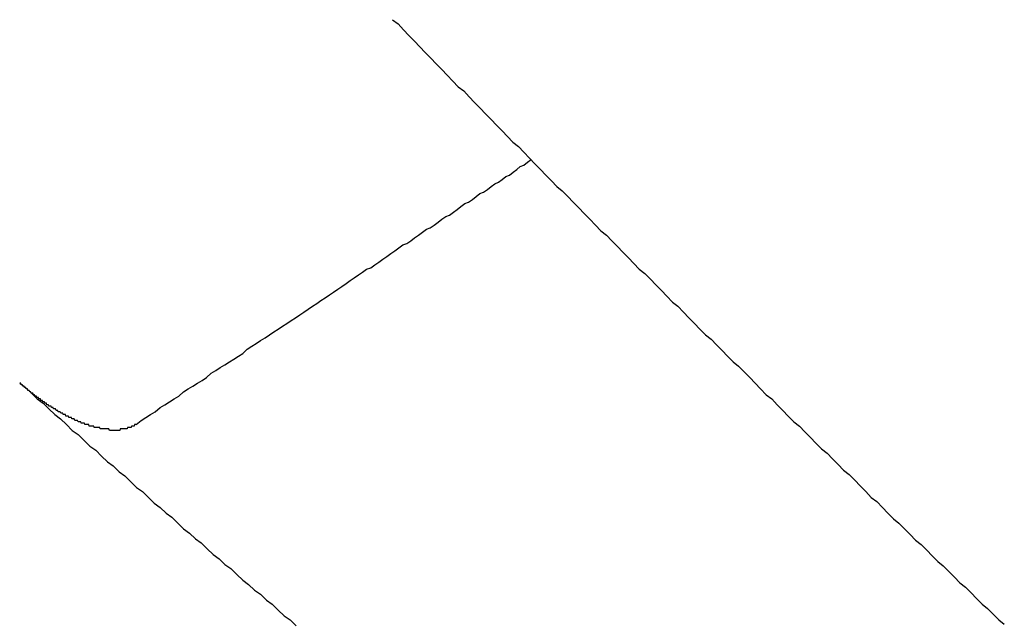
# Model space of a CAD drawing. Extents: x 1107 to 4046, y 937 to 3355.
# Tile 527 of 656: x 2216.426 to 2217.116, y 2669.481 to 2669.903. Entities that reach past the tile are written whole.
import ezdxf

# ---------------------------------------------------------------- set-up
doc = ezdxf.new("R2010")
doc.units = 0
doc.layers.add('KF_VIDA_L___C_REAR', color=7, linetype='CONTINUOUS')

# ---------------------------------------------------------------- blocks, each defined once
blk = doc.blocks.new('KF_VIDA_L___C_REAR')
at = {"layer": 'KF_VIDA_L___C_REAR'}
for points in [[(29.7081, 980.69, 0), (29.712, 980.687, 0), (29.7158, 980.683, 0), (29.7196, 980.679, 0), (29.7235, 980.675, 0), (29.7273, 980.671, 0), (29.7311, 980.667, 0), (29.735, 980.663, 0), (29.7388, 980.659, 0), (29.7426, 980.655, 0), (29.7465, 980.651, 0), (29.7503, 980.647, 0), (29.7542, 980.643, 0), (29.758, 980.64, 0), (29.7618, 980.636, 0), (29.7657, 980.632, 0), (29.7695, 980.628, 0), (29.7734, 980.624, 0), (29.7772, 980.62, 0), (29.781, 980.616, 0), (29.7849, 980.612, 0), (29.7887, 980.608, 0), (29.7926, 980.604, 0), (29.7964, 980.601, 0), (29.8003, 980.597, 0), (29.8041, 980.593, 0), (29.808, 980.589, 0), (29.8118, 980.585, 0), (29.8157, 980.581, 0), (29.8195, 980.577, 0), (29.8234, 980.573, 0), (29.8272, 980.57, 0), (29.8311, 980.566, 0), (29.8349, 980.562, 0), (29.8388, 980.558, 0), (29.8426, 980.554, 0), (29.8465, 980.55, 0), (29.8504, 980.546, 0), (29.8542, 980.542, 0), (29.8581, 980.539, 0), (29.8619, 980.535, 0), (29.8658, 980.531, 0), (29.8696, 980.527, 0), (29.8735, 980.523, 0), (29.8774, 980.519, 0), (29.8812, 980.515, 0), (29.8851, 980.512, 0), (29.889, 980.508, 0), (29.8928, 980.504, 0), (29.8967, 980.5, 0), (29.9005, 980.496, 0), (29.9044, 980.492, 0), (29.9083, 980.489, 0), (29.9121, 980.485, 0), (29.916, 980.481, 0), (29.9199, 980.477, 0), (29.9237, 980.473, 0), (29.9276, 980.469, 0), (29.9315, 980.466, 0), (29.9354, 980.462, 0), (29.9392, 980.458, 0), (29.9431, 980.454, 0), (29.947, 980.45, 0), (29.9508, 980.447, 0), (29.9547, 980.443, 0), (29.9586, 980.439, 0), (29.9625, 980.435, 0), (29.9663, 980.431, 0), (29.9702, 980.427, 0), (29.9741, 980.424, 0), (29.978, 980.42, 0), (29.9818, 980.416, 0), (29.9857, 980.412, 0), (29.9896, 980.408, 0), (29.9935, 980.405, 0), (29.9973, 980.401, 0), (30.0012, 980.397, 0), (30.0051, 980.393, 0), (30.009, 980.389, 0), (30.0129, 980.386, 0), (30.0167, 980.382, 0), (30.0206, 980.378, 0), (30.0245, 980.374, 0), (30.0284, 980.371, 0), (30.0323, 980.367, 0), (30.0361, 980.363, 0), (30.04, 980.359, 0), (30.0439, 980.355, 0), (30.0478, 980.352, 0), (30.0517, 980.348, 0), (30.0556, 980.344, 0), (30.0594, 980.34, 0), (30.0633, 980.337, 0), (30.0672, 980.333, 0), (30.0711, 980.329, 0), (30.075, 980.325, 0), (30.0789, 980.322, 0), (30.0828, 980.318, 0), (30.0867, 980.314, 0), (30.0905, 980.31, 0), (30.0944, 980.307, 0), (30.0983, 980.303, 0), (30.1022, 980.299, 0), (30.1061, 980.295, 0), (30.11, 980.292, 0), (30.1139, 980.288, 0), (30.1178, 980.284, 0), (30.1217, 980.28, 0), (30.1255, 980.277, 0), (30.1294, 980.273, 0), (30.1333, 980.269, 0), (30.1372, 980.266, 0)], [(29.5283, 980.406, 0), (29.5317, 980.409, 0), (29.535, 980.411, 0), (29.5384, 980.413, 0), (29.5417, 980.415, 0), (29.5451, 980.418, 0), (29.5484, 980.42, 0), (29.5517, 980.422, 0), (29.555, 980.424, 0), (29.5583, 980.426, 0), (29.5615, 980.429, 0), (29.5648, 980.431, 0), (29.568, 980.433, 0), (29.5713, 980.435, 0), (29.5745, 980.437, 0), (29.5777, 980.439, 0), (29.5809, 980.442, 0), (29.5841, 980.444, 0), (29.5873, 980.446, 0), (29.5905, 980.448, 0), (29.5937, 980.45, 0), (29.5968, 980.452, 0), (29.6, 980.454, 0), (29.6031, 980.456, 0), (29.6062, 980.459, 0), (29.6094, 980.461, 0), (29.6125, 980.463, 0), (29.6156, 980.465, 0), (29.6187, 980.467, 0), (29.6217, 980.469, 0), (29.6248, 980.471, 0), (29.6279, 980.473, 0), (29.6309, 980.475, 0), (29.6339, 980.477, 0), (29.637, 980.479, 0), (29.64, 980.481, 0), (29.643, 980.483, 0), (29.646, 980.485, 0), (29.649, 980.487, 0), (29.652, 980.489, 0), (29.655, 980.491, 0), (29.6579, 980.493, 0), (29.6609, 980.495, 0), (29.6638, 980.497, 0), (29.6668, 980.499, 0), (29.6697, 980.501, 0), (29.6726, 980.503, 0), (29.6755, 980.505, 0), (29.6784, 980.507, 0), (29.6813, 980.509, 0), (29.6842, 980.511, 0), (29.6871, 980.513, 0), (29.6899, 980.515, 0), (29.6928, 980.516, 0), (29.6956, 980.518, 0), (29.6985, 980.52, 0), (29.7013, 980.522, 0), (29.7041, 980.524, 0), (29.7069, 980.526, 0), (29.7097, 980.528, 0), (29.7125, 980.53, 0), (29.7153, 980.532, 0), (29.7181, 980.533, 0), (29.7209, 980.535, 0), (29.7236, 980.537, 0), (29.7264, 980.539, 0), (29.7291, 980.541, 0), (29.7319, 980.543, 0), (29.7346, 980.544, 0), (29.7373, 980.546, 0), (29.74, 980.548, 0), (29.7427, 980.55, 0), (29.7454, 980.552, 0), (29.7481, 980.553, 0), (29.7508, 980.555, 0), (29.7535, 980.557, 0), (29.7561, 980.559, 0), (29.7588, 980.561, 0), (29.7614, 980.562, 0), (29.7641, 980.564, 0), (29.7667, 980.566, 0), (29.7694, 980.568, 0), (29.772, 980.569, 0), (29.7746, 980.571, 0), (29.7772, 980.573, 0), (29.7798, 980.575, 0), (29.7824, 980.576, 0), (29.785, 980.578, 0), (29.7875, 980.58, 0), (29.7901, 980.581, 0), (29.7927, 980.583, 0), (29.7952, 980.585, 0), (29.7977, 980.587, 0), (29.8003, 980.588, 0), (29.8028, 980.59, 0), (29.8053, 980.592, 0)], [(29.5283, 980.406, 0), (29.5282, 980.406, 0), (29.528, 980.406, 0), (29.5279, 980.406, 0), (29.5277, 980.406, 0), (29.5276, 980.406, 0), (29.5274, 980.406, 0), (29.5273, 980.406, 0), (29.5271, 980.406, 0), (29.5269, 980.405, 0), (29.5268, 980.405, 0), (29.5266, 980.405, 0), (29.5264, 980.405, 0), (29.5263, 980.405, 0), (29.5261, 980.405, 0), (29.5259, 980.405, 0), (29.5258, 980.405, 0), (29.5256, 980.405, 0), (29.5254, 980.405, 0), (29.5253, 980.405, 0), (29.5251, 980.405, 0), (29.5249, 980.404, 0), (29.5247, 980.404, 0), (29.5246, 980.404, 0), (29.5244, 980.404, 0), (29.5242, 980.404, 0), (29.524, 980.404, 0), (29.5238, 980.404, 0), (29.5236, 980.404, 0), (29.5235, 980.404, 0), (29.5233, 980.404, 0), (29.5231, 980.404, 0), (29.5229, 980.404, 0), (29.5227, 980.404, 0), (29.5225, 980.404, 0), (29.5223, 980.404, 0), (29.5221, 980.404, 0), (29.522, 980.403, 0), (29.5218, 980.403, 0), (29.5216, 980.403, 0), (29.5214, 980.403, 0), (29.5212, 980.403, 0), (29.521, 980.403, 0), (29.5208, 980.403, 0), (29.5206, 980.403, 0), (29.5204, 980.403, 0), (29.5202, 980.403, 0), (29.52, 980.403, 0), (29.5198, 980.403, 0), (29.5196, 980.403, 0), (29.5194, 980.403, 0), (29.5192, 980.403, 0), (29.519, 980.403, 0), (29.5188, 980.403, 0), (29.5186, 980.403, 0), (29.5184, 980.403, 0), (29.5182, 980.403, 0), (29.518, 980.403, 0), (29.5178, 980.403, 0), (29.5176, 980.403, 0), (29.5173, 980.403, 0), (29.5171, 980.403, 0), (29.5169, 980.402, 0), (29.5167, 980.402, 0), (29.5165, 980.402, 0), (29.5163, 980.402, 0), (29.5161, 980.402, 0), (29.5159, 980.402, 0), (29.5157, 980.402, 0), (29.5155, 980.402, 0), (29.5153, 980.402, 0), (29.5151, 980.402, 0), (29.5149, 980.402, 0), (29.5146, 980.402, 0), (29.5144, 980.402, 0), (29.5142, 980.402, 0), (29.514, 980.402, 0), (29.5138, 980.402, 0), (29.5136, 980.402, 0), (29.5134, 980.402, 0), (29.5132, 980.402, 0), (29.5129, 980.402, 0), (29.5127, 980.402, 0), (29.5125, 980.402, 0), (29.5123, 980.402, 0), (29.512, 980.402, 0), (29.5118, 980.402, 0), (29.5116, 980.402, 0), (29.5113, 980.402, 0), (29.5111, 980.402, 0), (29.5109, 980.402, 0), (29.5106, 980.402, 0), (29.5104, 980.402, 0), (29.5102, 980.402, 0), (29.5099, 980.402, 0), (29.5097, 980.402, 0), (29.5095, 980.402, 0), (29.5092, 980.403, 0), (29.509, 980.403, 0), (29.5087, 980.403, 0), (29.5085, 980.403, 0), (29.5082, 980.403, 0), (29.508, 980.403, 0), (29.5077, 980.403, 0), (29.5075, 980.403, 0), (29.5072, 980.403, 0), (29.507, 980.403, 0), (29.5067, 980.403, 0), (29.5065, 980.403, 0), (29.5062, 980.403, 0), (29.506, 980.403, 0), (29.5057, 980.403, 0), (29.5054, 980.403, 0), (29.5052, 980.403, 0), (29.5049, 980.403, 0), (29.5047, 980.403, 0), (29.5044, 980.403, 0), (29.5042, 980.403, 0), (29.5039, 980.403, 0), (29.5036, 980.403, 0), (29.5034, 980.403, 0), (29.5031, 980.403, 0), (29.5028, 980.404, 0), (29.5026, 980.404, 0), (29.5023, 980.404, 0), (29.502, 980.404, 0), (29.5018, 980.404, 0), (29.5015, 980.404, 0), (29.5012, 980.404, 0), (29.501, 980.404, 0), (29.5007, 980.404, 0), (29.5004, 980.404, 0), (29.5002, 980.404, 0), (29.4999, 980.404, 0), (29.4996, 980.404, 0), (29.4994, 980.404, 0), (29.4991, 980.404, 0), (29.4988, 980.404, 0), (29.4986, 980.405, 0), (29.4983, 980.405, 0), (29.498, 980.405, 0), (29.4978, 980.405, 0), (29.4975, 980.405, 0), (29.4972, 980.405, 0), (29.4969, 980.405, 0), (29.4967, 980.405, 0), (29.4964, 980.405, 0), (29.4961, 980.405, 0), (29.4959, 980.405, 0), (29.4956, 980.405, 0), (29.4953, 980.405, 0), (29.4951, 980.406, 0), (29.4948, 980.406, 0), (29.4945, 980.406, 0), (29.4943, 980.406, 0), (29.494, 980.406, 0), (29.4937, 980.406, 0), (29.4935, 980.406, 0), (29.4932, 980.406, 0), (29.4929, 980.406, 0), (29.4927, 980.406, 0), (29.4924, 980.406, 0), (29.4921, 980.407, 0), (29.4919, 980.407, 0), (29.4916, 980.407, 0), (29.4913, 980.407, 0), (29.4911, 980.407, 0), (29.4908, 980.407, 0), (29.4905, 980.407, 0), (29.4903, 980.407, 0), (29.49, 980.407, 0), (29.4897, 980.407, 0), (29.4894, 980.408, 0), (29.4892, 980.408, 0), (29.4889, 980.408, 0), (29.4886, 980.408, 0), (29.4883, 980.408, 0), (29.4881, 980.408, 0), (29.4878, 980.408, 0), (29.4875, 980.408, 0), (29.4872, 980.409, 0), (29.4869, 980.409, 0), (29.4866, 980.409, 0), (29.4864, 980.409, 0), (29.4861, 980.409, 0), (29.4858, 980.409, 0), (29.4855, 980.409, 0), (29.4852, 980.409, 0), (29.4849, 980.41, 0), (29.4846, 980.41, 0), (29.4843, 980.41, 0), (29.484, 980.41, 0), (29.4837, 980.41, 0), (29.4835, 980.41, 0), (29.4832, 980.41, 0), (29.4829, 980.411, 0), (29.4826, 980.411, 0), (29.4823, 980.411, 0), (29.482, 980.411, 0), (29.4817, 980.411, 0), (29.4814, 980.411, 0), (29.4811, 980.411, 0), (29.4808, 980.412, 0), (29.4805, 980.412, 0), (29.4802, 980.412, 0), (29.4799, 980.412, 0), (29.4796, 980.412, 0), (29.4793, 980.412, 0), (29.479, 980.412, 0), (29.4787, 980.413, 0), (29.4784, 980.413, 0), (29.4781, 980.413, 0), (29.4778, 980.413, 0), (29.4775, 980.413, 0), (29.4772, 980.413, 0), (29.4769, 980.414, 0), (29.4766, 980.414, 0), (29.4763, 980.414, 0), (29.476, 980.414, 0), (29.4757, 980.414, 0), (29.4754, 980.414, 0), (29.4751, 980.415, 0), (29.4748, 980.415, 0), (29.4745, 980.415, 0), (29.4742, 980.415, 0), (29.4739, 980.415, 0), (29.4736, 980.415, 0), (29.4733, 980.416, 0), (29.473, 980.416, 0), (29.4727, 980.416, 0), (29.4724, 980.416, 0), (29.4721, 980.416, 0), (29.4718, 980.417, 0), (29.4715, 980.417, 0), (29.4712, 980.417, 0), (29.4709, 980.417, 0), (29.4706, 980.417, 0), (29.4703, 980.417, 0), (29.47, 980.418, 0), (29.4697, 980.418, 0), (29.4694, 980.418, 0), (29.4691, 980.418, 0), (29.4688, 980.418, 0), (29.4686, 980.419, 0), (29.4683, 980.419, 0), (29.468, 980.419, 0), (29.4677, 980.419, 0), (29.4674, 980.419, 0), (29.4671, 980.419, 0), (29.4668, 980.42, 0), (29.4666, 980.42, 0), (29.4663, 980.42, 0), (29.466, 980.42, 0), (29.4657, 980.42, 0), (29.4654, 980.421, 0), (29.4652, 980.421, 0), (29.4649, 980.421, 0), (29.4646, 980.421, 0), (29.4643, 980.421, 0), (29.464, 980.422, 0), (29.4638, 980.422, 0), (29.4635, 980.422, 0), (29.4632, 980.422, 0), (29.4629, 980.422, 0), (29.4626, 980.423, 0), (29.4623, 980.423, 0), (29.462, 980.423, 0), (29.4618, 980.423, 0), (29.4615, 980.423, 0), (29.4612, 980.424, 0), (29.4609, 980.424, 0), (29.4606, 980.424, 0), (29.4603, 980.424, 0), (29.46, 980.424, 0), (29.4597, 980.425, 0), (29.4594, 980.425, 0), (29.4591, 980.425, 0), (29.4589, 980.425, 0), (29.4586, 980.425, 0), (29.4583, 980.426, 0), (29.458, 980.426, 0), (29.4577, 980.426, 0), (29.4574, 980.426, 0), (29.4571, 980.427, 0), (29.4568, 980.427, 0), (29.4565, 980.427, 0), (29.4562, 980.427, 0), (29.4559, 980.428, 0), (29.4556, 980.428, 0), (29.4553, 980.428, 0), (29.455, 980.428, 0), (29.4547, 980.428, 0), (29.4544, 980.429, 0), (29.4541, 980.429, 0), (29.4538, 980.429, 0), (29.4536, 980.429, 0), (29.4533, 980.43, 0), (29.453, 980.43, 0), (29.4527, 980.43, 0), (29.4524, 980.43, 0), (29.4521, 980.431, 0), (29.4518, 980.431, 0), (29.4515, 980.431, 0), (29.4512, 980.431, 0), (29.4509, 980.432, 0), (29.4506, 980.432, 0), (29.4503, 980.432, 0), (29.45, 980.432, 0), (29.4498, 980.433, 0), (29.4495, 980.433, 0), (29.4492, 980.433, 0), (29.4489, 980.433, 0), (29.4486, 980.434, 0), (29.4483, 980.434, 0), (29.448, 980.434, 0), (29.4477, 980.434, 0), (29.4475, 980.435, 0), (29.4472, 980.435, 0), (29.4469, 980.435, 0), (29.4466, 980.435, 0)], [(29.4466, 980.435, 0), (29.4507, 980.432, 0), (29.4548, 980.428, 0), (29.4589, 980.424, 0), (29.463, 980.421, 0), (29.4671, 980.417, 0), (29.4712, 980.413, 0), (29.4753, 980.41, 0), (29.4794, 980.406, 0), (29.4835, 980.402, 0), (29.4876, 980.399, 0), (29.4917, 980.395, 0), (29.4958, 980.391, 0), (29.4999, 980.388, 0), (29.504, 980.384, 0), (29.5081, 980.38, 0), (29.5122, 980.377, 0), (29.5163, 980.373, 0), (29.5204, 980.37, 0), (29.5245, 980.366, 0), (29.5286, 980.362, 0), (29.5328, 980.359, 0), (29.5369, 980.355, 0), (29.541, 980.351, 0), (29.5451, 980.348, 0), (29.5493, 980.344, 0), (29.5534, 980.341, 0), (29.5575, 980.337, 0), (29.5616, 980.333, 0), (29.5658, 980.33, 0), (29.5699, 980.326, 0), (29.574, 980.323, 0), (29.5782, 980.319, 0), (29.5823, 980.315, 0), (29.5864, 980.312, 0), (29.5906, 980.308, 0), (29.5947, 980.305, 0), (29.5989, 980.301, 0), (29.603, 980.297, 0), (29.6072, 980.294, 0), (29.6113, 980.29, 0), (29.6154, 980.287, 0), (29.6196, 980.283, 0), (29.6237, 980.28, 0), (29.6279, 980.276, 0), (29.632, 980.272, 0), (29.6362, 980.269, 0), (29.6404, 980.265, 0)]]:
    blk.add_polyline3d(points, dxfattribs=at)

msp = doc.modelspace()

# ---------------------------------------------------------------- block references
at = {"layer": 'KF_VIDA_L___C_REAR'}
msp.add_blockref('KF_VIDA_L___C_REAR', (2186.97908, 1689.21316), dxfattribs=at)

doc.saveas('drawing.dxf')
